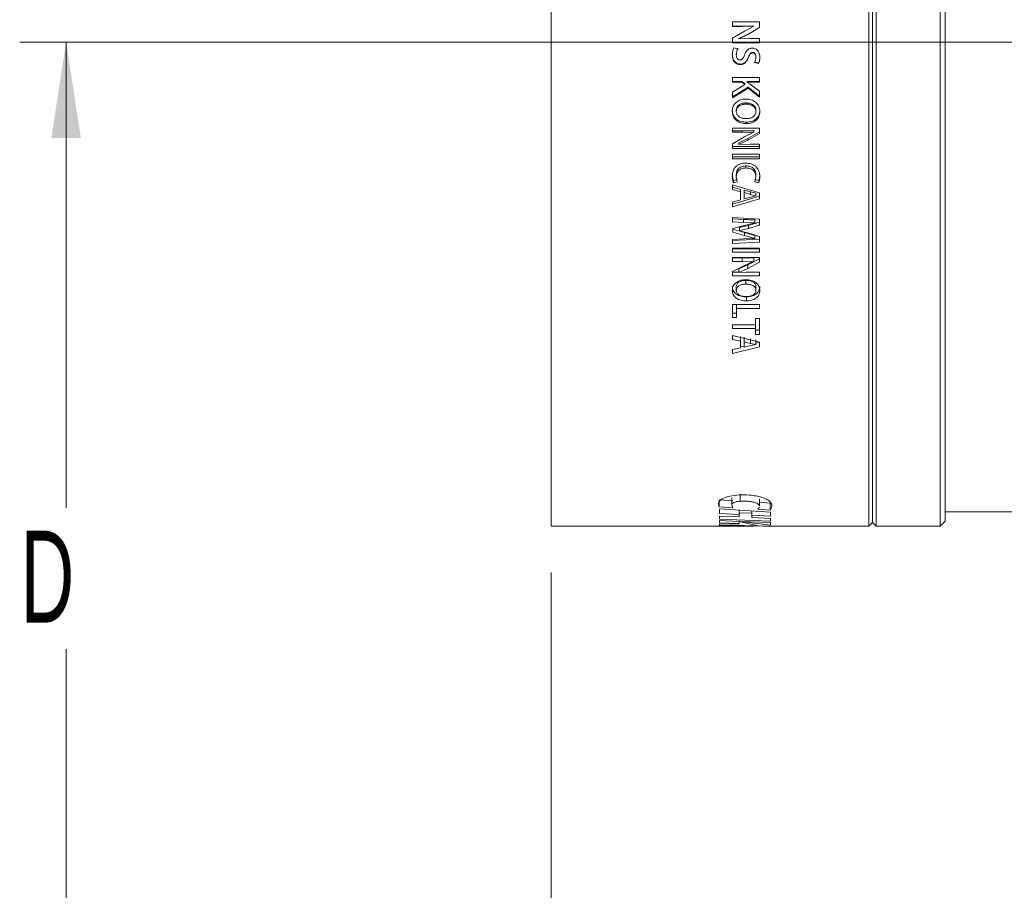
# Model space of a CAD drawing. Header units: millimetres. Extents: x 0 to 1118, y 0 to 864.
# Tile 427 of 512: x 698 to 732, y 390 to 420. Entities that reach past the tile are written whole.
import ezdxf

# ---------------------------------------------------------------- set-up
doc = ezdxf.new("R2010")
doc.units = ezdxf.units.MM
doc.styles.add('SLDTEXTSTYLE0', font='TXT', dxfattribs={"width": 0.605})
doc.dimstyles.new('SLDDIMSTYLE8', dxfattribs={"dimtxt": 3.175, "dimasz": 3.302, "dimexe": 0, "dimexo": 0.0625, "dimgap": 0.79375, "dimtad": 0, "dimtih": 1, "dimtoh": 1, "dimlfac": 4, "dimrnd": 1e-09, "dimzin": 12, "dimdsep": 46, "dimtxsty": 'SLDTEXTSTYLE0', "dimsah": 1, "dimcen": 0.09, "dimadec": 0, "dimazin": 3, "dimtfac": 1, "dimtofl": 0, "dimtmove": 0, "dimatfit": 3, "dimfxl": 1, "dimfrac": 2, "dimtolj": 1, "dimtzin": 12, "dimarcsym": 0})
doc.dimstyles.new('SLDDIMSTYLE9', dxfattribs={"dimtxt": 3.175, "dimasz": 3.302, "dimexe": 0, "dimexo": 0.0625, "dimgap": 0.79375, "dimtad": 0, "dimlfac": 4, "dimrnd": 1e-09, "dimzin": 12, "dimdsep": 46, "dimtxsty": 'SLDTEXTSTYLE0', "dimsah": 1, "dimcen": 0.09, "dimadec": 0, "dimazin": 3, "dimtfac": 1, "dimtofl": 0, "dimtmove": 0, "dimatfit": 3, "dimfxl": 1, "dimfrac": 2, "dimtolj": 1, "dimtzin": 12, "dimarcsym": 0})

# ---------------------------------------------------------------- blocks, each defined once
blk = doc.blocks.new('_D_18')
at = {"color": 7, "linetype": 'Continuous', "lineweight": 0}
for p, q in [((870.233, 419.658), (698.437, 419.658)), ((700.037, 419.658), (700.037, 403.595)), ((700.037, 382.658), (700.037, 398.722)), ((791.922, 382.658), (698.437, 382.658))]:
    blk.add_line(p, q, dxfattribs=at)
for points in [[(700.037, 419.658), (699.529, 416.356), (700.545, 416.356)], [(700.037, 382.658), (700.545, 385.96), (699.529, 385.96)]]:
    blk.add_solid(points, dxfattribs=at)
at = {"color": 7, "linetype": 'Continuous', "lineweight": 0, "insert": (698.463, 402.815), "char_height": 3.175, "attachment_point": 1, "style": 'SLDTEXTSTYLE0'}
blk.add_mtext('D', dxfattribs=at)
blk = doc.blocks.new('_D_19')
at = {"color": 7, "linetype": 'Continuous', "lineweight": 0}
for p, q in [((716.762, 401.364), (716.762, 352.295)), ((796.035, 372.505), (796.035, 352.295)), ((716.762, 353.895), (754.097, 353.895)), ((796.035, 353.895), (757.007, 353.895))]:
    blk.add_line(p, q, dxfattribs=at)
for points in [[(716.762, 353.895), (720.064, 353.387), (720.064, 354.403)], [(796.035, 353.895), (792.733, 354.403), (792.733, 353.387)]]:
    blk.add_solid(points, dxfattribs=at)
at = {"color": 7, "linetype": 'Continuous', "lineweight": 0, "insert": (754.097, 355.552), "char_height": 3.175, "attachment_point": 1, "style": 'SLDTEXTSTYLE0'}
blk.add_mtext('A', dxfattribs=at)

msp = doc.modelspace()

# ---------------------------------------------------------------- linework, layer by layer
at = {"color": 7, "linetype": 'Continuous', "lineweight": 15}
for p, q in [((716.7622, 402.9636), (716.7622, 437.7136)), ((727.7122, 402.9636), (727.7122, 437.7136)), ((727.8372, 403.0886), (727.8372, 437.5886)), ((727.9621, 402.9636), (727.9621, 437.7136)), ((730.1604, 402.9636), (730.1604, 437.7136)), ((730.3372, 403.1404), (730.3372, 437.5368)), ((723.939, 420.3545), (723.013, 420.3545)), ((723.013, 420.3545), (723.013, 420.2036)), ((723.013, 420.3542), (723.013, 420.3545)), ((723.939, 420.3542), (723.013, 420.3542)), ((723.013, 420.2055), (723.013, 420.2036)), ((723.013, 420.2055), (723.3441, 420.2055)), ((723.013, 420.2036), (723.3441, 420.2036)), ((723.3441, 420.2055), (723.7373, 420.2134)), ((723.3441, 420.2036), (723.7373, 420.2115)), ((723.7384, 420.2076), (723.419, 420.0418)), ((723.7373, 420.2134), (723.7384, 420.2095)), ((723.7373, 420.2134), (723.7373, 420.2115)), ((723.7373, 420.2115), (723.7384, 420.2076)), ((723.7384, 420.2095), (723.7384, 420.2076)), ((723.939, 420.1666), (723.939, 420.3545)), ((723.419, 420.0418), (723.013, 419.8006)), ((723.2274, 419.779), (723.5397, 419.9339)), ((723.2274, 419.7708), (723.5397, 419.928)), ((723.5397, 419.9339), (723.939, 420.169)), ((723.5397, 419.928), (723.939, 420.1666)), ((723.013, 419.6319), (723.013, 419.8006)), ((723.013, 419.6421), (723.9378, 419.6421)), ((723.013, 419.6319), (723.9378, 419.6319)), ((723.615, 419.7827), (723.2274, 419.7681)), ((723.2274, 419.779), (723.2274, 419.7708)), ((723.2274, 419.7681), (723.2274, 419.7708)), ((723.9378, 419.7827), (723.615, 419.7827)), ((723.9378, 419.6319), (723.9378, 419.7827)), ((723.1974, 419.4314), (723.0577, 419.4677)), ((723.1384, 419.2304), (723.1384, 419.2142)), ((723.7027, 419.3044), (723.7027, 419.2893)), ((723.2768, 418.9047), (723.2768, 418.8837)), ((723.7698, 418.9778), (723.9052, 418.9394)), ((723.7698, 418.9579), (723.9052, 418.919)), ((723.8135, 419.1538), (723.8135, 419.1365)), ((723.9052, 418.9394), (723.9052, 418.919)), ((723.939, 418.4395), (723.013, 418.4395)), ((723.013, 418.2769), (723.013, 418.4395)), ((723.013, 418.3066), (723.3386, 418.3066)), ((723.013, 418.2769), (723.3386, 418.2769)), ((723.4375, 418.1952), (723.013, 417.9353)), ((723.3386, 418.3066), (723.3386, 418.2769)), ((723.3386, 418.3066), (723.4375, 418.226)), ((723.3386, 418.2769), (723.4375, 418.1952)), ((723.4375, 418.226), (723.4375, 418.1952)), ((723.5131, 418.3066), (723.939, 418.3066)), ((723.5131, 418.3066), (723.5131, 418.2769)), ((723.5131, 418.2728), (723.5131, 418.2769)), ((723.5131, 418.2769), (723.939, 418.2769)), ((723.6134, 418.2061), (723.5131, 418.2728)), ((723.939, 417.9666), (723.6134, 418.2061)), ((723.939, 418.2769), (723.939, 418.4395)), ((723.013, 417.7772), (723.5447, 418.108)), ((723.013, 417.7398), (723.5447, 418.0754)), ((723.013, 417.7398), (723.013, 417.9353)), ((723.5447, 418.108), (723.939, 417.7972)), ((723.5447, 418.108), (723.5447, 418.0754)), ((723.5447, 418.0754), (723.939, 417.7601)), ((723.939, 417.7601), (723.939, 417.9666)), ((723.472, 417.5221), (723.472, 417.5626)), ((723.1374, 417.2701), (723.1374, 417.3142)), ((723.8147, 417.2702), (723.8147, 417.3143)), ((723.4855, 416.8976), (723.4855, 416.8474)), ((723.939, 416.6966), (723.013, 416.6966)), ((723.013, 416.6966), (723.013, 416.5492)), ((723.013, 416.6037), (723.3441, 416.6037)), ((723.013, 416.6037), (723.013, 416.5492)), ((723.013, 416.5492), (723.3441, 416.5492)), ((723.3441, 416.6037), (723.7373, 416.6113)), ((723.3441, 416.5492), (723.7373, 416.5569)), ((723.7384, 416.5531), (723.419, 416.3914)), ((723.5397, 416.3391), (723.939, 416.5681)), ((723.5397, 416.2807), (723.939, 416.5131)), ((723.7373, 416.6113), (723.7384, 416.6076)), ((723.7373, 416.6113), (723.7373, 416.5569)), ((723.7373, 416.5569), (723.7384, 416.5531)), ((723.7384, 416.6076), (723.7384, 416.5531)), ((723.939, 416.5131), (723.939, 416.6966)), ((723.419, 416.3914), (723.013, 416.1568)), ((723.013, 415.9933), (723.013, 416.1568)), ((723.2274, 416.1886), (723.5397, 416.3391)), ((723.2274, 416.128), (723.5397, 416.2807)), ((723.2274, 416.1886), (723.2274, 416.128)), ((723.615, 416.1395), (723.2274, 416.1253)), ((723.2274, 416.1253), (723.2274, 416.128)), ((723.9378, 416.1395), (723.615, 416.1395)), ((723.9378, 415.9933), (723.9378, 416.1395)), ((723.013, 416.0558), (723.9378, 416.0558)), ((723.013, 415.9933), (723.9378, 415.9933)), ((723.939, 415.7952), (723.013, 415.7952)), ((723.013, 415.6375), (723.013, 415.7952)), ((723.939, 415.6375), (723.939, 415.7952)), ((723.013, 415.7051), (723.939, 415.7051)), ((723.013, 415.6375), (723.939, 415.6375)), ((723.1384, 415.0889), (723.1384, 415.0123)), ((723.4726, 415.3925), (723.4726, 415.3203)), ((723.8135, 415.0876), (723.8135, 415.0109)), ((723.0409, 414.8911), (723.1728, 414.9168)), ((723.0409, 414.8911), (723.0409, 414.8116)), ((723.0409, 414.8116), (723.1728, 414.8376)), ((723.1728, 414.8376), (723.1384, 415.0123)), ((723.8135, 415.0109), (723.778, 414.8389)), ((723.778, 414.918), (723.911, 414.8834)), ((723.778, 414.8389), (723.911, 414.8038)), ((723.911, 414.8834), (723.911, 414.8038)), ((723.939, 414.4585), (723.013, 414.738)), ((723.013, 414.5735), (723.013, 414.738)), ((723.013, 414.6564), (723.2798, 414.5826)), ((723.013, 414.5735), (723.2798, 414.4985)), ((723.2798, 414.4985), (723.2798, 414.5826)), ((723.2798, 414.223), (723.2798, 414.4985)), ((723.4053, 414.4727), (723.4053, 414.5571)), ((723.4053, 414.5571), (723.6325, 414.491)), ((723.4053, 414.25), (723.4053, 414.4727)), ((723.4053, 414.4727), (723.6325, 414.4057)), ((723.6325, 414.4057), (723.6325, 414.491)), ((723.6325, 414.491), (723.8135, 414.4503)), ((723.6325, 414.4057), (723.8135, 414.3644)), ((723.8135, 414.3644), (723.8135, 414.4503)), ((723.939, 414.2564), (723.939, 414.4585)), ((723.013, 414.0676), (723.939, 414.3439)), ((723.013, 413.9761), (723.939, 414.2564)), ((723.2798, 414.223), (723.013, 414.1448)), ((723.013, 413.9761), (723.013, 414.1448)), ((723.6374, 414.318), (723.4053, 414.25)), ((723.8135, 414.3619), (723.6374, 414.318)), ((723.8135, 414.3644), (723.8135, 414.3619)), ((723.9378, 413.5517), (723.013, 413.6086)), ((723.013, 413.4633), (723.013, 413.6086)), ((723.013, 413.5622), (723.3838, 413.5436)), ((723.013, 413.4633), (723.3838, 413.4444)), ((723.3838, 413.4444), (723.7766, 413.4293)), ((723.7766, 413.4268), (723.4182, 413.3412)), ((723.5645, 413.3392), (723.9378, 413.4481)), ((723.7766, 413.5287), (723.7766, 413.4293)), ((723.7766, 413.4293), (723.7766, 413.4268)), ((723.9378, 413.3475), (723.9378, 413.5517)), ((723.4182, 413.3412), (723.0239, 413.2283)), ((723.0239, 413.1095), (723.0239, 413.2283)), ((723.0239, 413.2135), (723.4235, 413.0931)), ((723.0239, 413.1095), (723.4235, 412.9873)), ((723.2442, 413.2627), (723.5645, 413.3392)), ((723.2442, 413.2627), (723.2442, 413.1595)), ((723.2442, 413.1595), (723.5645, 413.237)), ((723.2443, 413.1556), (723.2442, 413.1595)), ((723.5658, 413.072), (723.2443, 413.1556)), ((723.4235, 413.0931), (723.7766, 412.995)), ((723.5645, 413.237), (723.9378, 413.3475)), ((723.5645, 413.3392), (723.5645, 413.237)), ((723.9378, 412.9563), (723.5658, 413.072)), ((723.3894, 412.8742), (723.013, 412.8582)), ((723.013, 412.8196), (723.9378, 412.8671)), ((723.013, 412.7098), (723.013, 412.8582)), ((723.013, 412.7098), (723.9378, 412.758)), ((723.7766, 412.8842), (723.3894, 412.8742)), ((723.4235, 412.9873), (723.7766, 412.8878)), ((723.7766, 412.995), (723.7766, 412.8878)), ((723.7766, 412.8878), (723.7766, 412.8842)), ((723.9378, 412.758), (723.9378, 412.9563)), ((723.939, 412.5593), (723.013, 412.5593)), ((723.013, 412.4133), (723.013, 412.5593)), ((723.013, 412.5274), (723.939, 412.5274)), ((723.013, 412.4133), (723.939, 412.4133)), ((723.939, 412.4133), (723.939, 412.5593)), ((723.939, 412.2315), (723.013, 412.2315)), ((723.013, 412.2315), (723.013, 412.0984)), ((723.013, 412.2169), (723.3441, 412.2169)), ((723.013, 412.2169), (723.013, 412.0984)), ((723.013, 412.0984), (723.3441, 412.0984)), ((723.3441, 412.2169), (723.7373, 412.2238)), ((723.3441, 412.0984), (723.7373, 412.1054)), ((723.7384, 412.1019), (723.419, 411.9563)), ((723.5397, 411.9788), (723.939, 412.1848)), ((723.5397, 411.8568), (723.939, 412.0658)), ((723.7373, 412.2238), (723.7384, 412.2204)), ((723.7373, 412.2238), (723.7373, 412.1054)), ((723.7373, 412.1054), (723.7384, 412.1019)), ((723.7384, 412.2204), (723.7384, 412.1019)), ((723.939, 412.0658), (723.939, 412.2315)), ((723.419, 411.9563), (723.013, 411.7457)), ((723.013, 411.5995), (723.013, 411.7457)), ((723.013, 411.7252), (723.2274, 411.7252)), ((723.2274, 411.8439), (723.5397, 411.9788)), ((723.2274, 411.7199), (723.5397, 411.8568)), ((723.2274, 411.8439), (723.2274, 411.7199)), ((723.615, 411.7302), (723.2274, 411.7175)), ((723.2274, 411.7175), (723.2274, 411.7199)), ((723.4629, 411.7252), (723.9378, 411.7252)), ((723.9378, 411.7302), (723.615, 411.7302)), ((723.9378, 411.5995), (723.9378, 411.7302)), ((723.013, 411.5995), (723.9378, 411.5995)), ((723.472, 411.3155), (723.472, 411.4454)), ((723.1374, 411.098), (723.1374, 411.2309)), ((723.8147, 411.0981), (723.8147, 411.231)), ((723.4855, 410.8745), (723.4855, 410.7363)), ((723.939, 410.6083), (723.013, 410.6083)), ((723.013, 410.1626), (723.013, 410.6083)), ((723.1511, 410.6083), (723.1511, 410.4732)), ((723.1511, 410.4732), (723.939, 410.4732)), ((723.1511, 410.1626), (723.1511, 410.4732)), ((723.939, 410.4732), (723.939, 410.6083)), ((723.013, 410.309), (723.1511, 410.309)), ((723.013, 410.1626), (723.1511, 410.1626)), ((723.939, 410.1269), (723.8008, 410.1269)), ((723.8008, 409.9149), (723.8008, 410.1269)), ((723.939, 409.5742), (723.939, 410.1269)), ((723.8008, 409.9149), (723.013, 409.9149)), ((723.013, 409.7845), (723.013, 409.9149)), ((723.013, 409.7845), (723.8008, 409.7845)), ((723.8008, 409.9149), (723.8008, 409.7845)), ((723.8008, 409.5742), (723.8008, 409.7845)), ((723.8008, 409.7291), (723.939, 409.7291)), ((723.939, 409.3121), (723.013, 409.5426)), ((723.013, 409.4067), (723.013, 409.5426)), ((723.013, 409.4067), (723.2798, 409.345)), ((723.2798, 409.345), (723.2798, 409.5032)), ((723.2798, 409.1194), (723.2798, 409.345)), ((723.4053, 409.3238), (723.4053, 409.4823)), ((723.4053, 409.1414), (723.4053, 409.3238)), ((723.4053, 409.3238), (723.6325, 409.2687)), ((723.6325, 409.2687), (723.6325, 409.428)), ((723.8008, 409.5742), (723.939, 409.5742)), ((723.8135, 409.2349), (723.8135, 409.3947)), ((723.013, 408.9186), (723.939, 409.1466)), ((723.2798, 409.1194), (723.013, 409.0557)), ((723.013, 408.9186), (723.013, 409.0557)), ((723.2798, 409.1477), (723.4053, 409.1782)), ((723.6374, 409.1969), (723.4053, 409.1414)), ((723.6325, 409.2687), (723.8135, 409.2349)), ((723.8135, 409.2329), (723.6374, 409.1969)), ((723.8135, 409.2772), (723.939, 409.3077)), ((723.8135, 409.2349), (723.8135, 409.2329)), ((723.939, 409.1466), (723.939, 409.3121)), ((722.9807, 403.9413), (722.9807, 403.7019)), ((723.2727, 404.0671), (723.2727, 403.8295)), ((723.9408, 403.6683), (723.9408, 403.9081)), ((722.5215, 403.7388), (722.5425, 403.6323)), ((722.5425, 403.8727), (723.022, 403.8408)), ((722.5425, 403.8727), (722.5425, 403.6323)), ((722.5425, 403.6323), (723.022, 403.5999)), ((724.3152, 403.4535), (722.5544, 403.563)), ((722.5544, 403.4085), (722.5544, 403.563)), ((723.022, 403.5999), (722.9807, 403.7019)), ((723.9394, 403.618), (723.8775, 403.5516)), ((723.8775, 403.5516), (724.3103, 403.5228)), ((723.9408, 403.789), (724.3103, 403.7647)), ((724.3103, 403.7647), (724.3103, 403.5228)), ((724.3103, 403.5228), (724.3576, 403.6088)), ((722.5544, 403.4526), (722.5544, 403.4043)), ((722.5544, 403.4085), (723.2407, 403.3704)), ((723.2409, 403.2839), (722.5544, 403.3168)), ((722.5544, 403.206), (722.5544, 403.3168)), ((722.5544, 403.206), (724.3152, 403.1377)), ((723.2407, 403.5203), (723.2407, 403.3704)), ((723.2407, 403.3704), (723.2409, 403.2839)), ((723.2409, 403.4263), (723.6728, 403.4097)), ((723.6728, 403.4934), (723.6728, 403.3486)), ((723.6728, 403.3486), (724.3152, 403.3149)), ((723.6728, 403.2636), (723.6728, 403.3486)), ((724.3152, 403.2338), (723.6728, 403.2636)), ((724.3152, 403.3149), (724.3152, 403.4535)), ((724.3152, 403.1377), (724.3152, 403.2338)), ((730.3372, 403.4636), (761.3872, 403.4636)), ((716.7622, 402.9636), (722.5544, 402.9636)), ((723.2385, 403.1325), (722.5544, 403.1572)), ((722.5544, 403.0817), (722.5544, 403.1572)), ((722.5544, 403.0817), (723.2407, 403.061)), ((723.2407, 403.0461), (722.5544, 403.0333)), ((722.5544, 402.9879), (722.5544, 403.0333)), ((722.5544, 402.9879), (723.3061, 403.0002)), ((724.0585, 402.9654), (722.5544, 402.9749)), ((722.5544, 402.9636), (723.7445, 402.9674)), ((723.9507, 402.9723), (723.2385, 403.1325)), ((723.2407, 403.1485), (723.2407, 403.061)), ((723.2407, 403.0461), (723.2407, 403.061)), ((723.2923, 403.131), (724.3152, 403.0011)), ((724.3152, 403.0974), (723.2923, 403.131)), ((723.7574, 402.9735), (723.9507, 402.9723)), ((724.1513, 402.9668), (724.0585, 402.9654)), ((724.1513, 402.9636), (727.7122, 402.9636)), ((724.3152, 403.0011), (724.3152, 403.0974)), ((727.7122, 402.9636), (727.8372, 403.0886)), ((727.8372, 403.0886), (727.9621, 402.9636)), ((727.9621, 402.9636), (730.1604, 402.9636)), ((730.1604, 402.9636), (730.3372, 403.1404))]:
    msp.add_line(p, q, dxfattribs=at)
at = {"color": 9, "linetype": 'Continuous', "lineweight": 0}
for p, q in [((723.3441, 420.2055), (723.3441, 420.2036)), ((723.5397, 419.9339), (723.5397, 419.928)), ((723.5506, 419.131), (723.5506, 419.1134)), ((723.3441, 416.6037), (723.3441, 416.5492)), ((723.5397, 416.3391), (723.5397, 416.2807)), ((723.3838, 413.5436), (723.3838, 413.4444)), ((723.4235, 413.0931), (723.4235, 412.9873)), ((723.3441, 412.2169), (723.3441, 412.0984)), ((723.5397, 411.9788), (723.5397, 411.8568))]:
    msp.add_line(p, q, dxfattribs=at)
at = {"color": 7, "linetype": 'Continuous', "lineweight": 15}
for points, knots in [([(723.0577, 419.4677), (723.0408, 419.429), (723.007, 419.3516), (723.0025, 419.2673), (723.0002, 419.2251)], [0, 0, 0, 0, 0.4995074, 1, 1, 1, 1]), ([(723.0002, 419.2411), (723.0028, 419.2004), (723.0067, 419.1384), (723.0319, 419.0607), (723.062, 419.0071), (723.1042, 418.9634), (723.1556, 418.929), (723.2147, 418.9079), (723.2561, 418.9057), (723.2768, 418.9047)], [0, 0, 0, 0, 0.2485558, 0.3789833, 0.4977091, 0.6221077, 0.7470353, 0.873807, 1, 1, 1, 1]), ([(723.0002, 419.2251), (723.0028, 419.184), (723.0078, 419.1019), (723.0472, 419.0034), (723.1041, 418.9434), (723.1555, 418.9085), (723.2146, 418.887), (723.2561, 418.8848), (723.2768, 418.8837)], [0, 0, 0, 0, 0.2503594, 0.4995146, 0.6239908, 0.7485956, 0.874677, 1, 1, 1, 1]), ([(723.1384, 419.2304), (723.1412, 419.268), (723.1466, 419.3432), (723.1805, 419.4107), (723.1974, 419.4445)], [0, 0, 0, 0, 0.4996081, 1, 1, 1, 1]), ([(723.1384, 419.2142), (723.1412, 419.2523), (723.1466, 419.3286), (723.1805, 419.3971), (723.1974, 419.4314)], [0, 0, 0, 0, 0.5000838, 1, 1, 1, 1]), ([(723.2645, 419.0468), (723.2546, 419.0474), (723.235, 419.0486), (723.2072, 419.0592), (723.1838, 419.0767), (723.159, 419.1072), (723.1416, 419.1546), (723.1395, 419.1942), (723.1384, 419.2142)], [0, 0, 0, 0, 0.1256854, 0.2492969, 0.3727407, 0.4945065, 0.7456304, 1, 1, 1, 1]), ([(723.4178, 419.2102), (723.4034, 419.1724), (723.3852, 419.1247), (723.3467, 419.0779), (723.3225, 419.0598), (723.2948, 419.0482), (723.2746, 419.0473), (723.2645, 419.0468)], [0, 0, 0, 0, 0.49985338, 0.63238691, 0.74994532, 0.87492123, 1, 1, 1, 1]), ([(723.6862, 419.4526), (723.6537, 419.4492), (723.6049, 419.4441), (723.5483, 419.4113), (723.4766, 419.3456), (723.4439, 419.2703), (723.4178, 419.2102)], [0, 0, 0, 0, 0.2497882, 0.3751743, 0.5006557, 1, 1, 1, 1]), ([(723.5506, 419.131), (723.566, 419.1691), (723.5853, 419.2167), (723.6202, 419.2675), (723.643, 419.2887), (723.6715, 419.3025), (723.6923, 419.3038), (723.7027, 419.3044)], [0, 0, 0, 0, 0.4985945, 0.6235826, 0.7486404, 0.8741273, 1, 1, 1, 1]), ([(723.5506, 419.1134), (723.566, 419.152), (723.5852, 419.2002), (723.6202, 419.2518), (723.6429, 419.2734), (723.6715, 419.2873), (723.6923, 419.2886), (723.7027, 419.2893)], [0, 0, 0, 0, 0.5003747, 0.6255239, 0.7503665, 0.8751403, 1, 1, 1, 1]), ([(723.9517, 419.134), (723.9491, 419.1727), (723.9439, 419.2499), (723.902, 419.3403), (723.8486, 419.3967), (723.7998, 419.429), (723.7444, 419.4488), (723.7056, 419.4513), (723.6862, 419.4526)], [0, 0, 0, 0, 0.2502336, 0.4994799, 0.6245253, 0.7497296, 0.874808, 1, 1, 1, 1]), ([(723.7027, 419.3044), (723.7115, 419.3038), (723.7291, 419.3025), (723.7531, 419.2908), (723.7737, 419.2745), (723.7958, 419.2474), (723.8104, 419.2055), (723.8125, 419.1711), (723.8135, 419.1538)], [0, 0, 0, 0, 0.12609222, 0.25188291, 0.37736361, 0.50237257, 0.75095197, 1, 1, 1, 1]), ([(723.7027, 419.2893), (723.7115, 419.2887), (723.7291, 419.2874), (723.7532, 419.2755), (723.7737, 419.2589), (723.7958, 419.2314), (723.8104, 419.1889), (723.8125, 419.154), (723.8135, 419.1365)], [0, 0, 0, 0, 0.1250093, 0.2500021, 0.3750789, 0.5000771, 0.7495926, 1, 1, 1, 1]), ([(723.2768, 418.9047), (723.309, 418.9072), (723.3573, 418.9109), (723.4153, 418.9393), (723.4653, 418.979), (723.5133, 419.0437), (723.5382, 419.1019), (723.5506, 419.131)], [0, 0, 0, 0, 0.2508554, 0.3763873, 0.5016599, 0.7509207, 1, 1, 1, 1]), ([(723.2768, 418.8837), (723.309, 418.8863), (723.3574, 418.8901), (723.4154, 418.9189), (723.4654, 418.9593), (723.5133, 419.0249), (723.5382, 419.0839), (723.5506, 419.1134)], [0, 0, 0, 0, 0.2493513, 0.3744317, 0.4996037, 0.7495535, 1, 1, 1, 1]), ([(723.8135, 419.1365), (723.812, 419.1053), (723.8089, 419.043), (723.7828, 418.9863), (723.7698, 418.9579)], [0, 0, 0, 0, 0.50028939, 1, 1, 1, 1]), ([(723.9052, 418.9394), (723.9195, 418.9732), (723.9481, 419.041), (723.9505, 419.1145), (723.9517, 419.1513)], [0, 0, 0, 0, 0.4998128, 1, 1, 1, 1]), ([(723.9052, 418.919), (723.9195, 418.9533), (723.9481, 419.0221), (723.9505, 419.0967), (723.9517, 419.134)], [0, 0, 0, 0, 0.4994501, 1, 1, 1, 1]), ([(723.4692, 417.6962), (723.4101, 417.6919), (723.2922, 417.6831), (723.1581, 417.6113), (723.0763, 417.5274), (723.0164, 417.4253), (723.0074, 417.3378), (723.0014, 417.2795)], [0, 0, 0, 0, 0.2502744, 0.4997546, 0.625671, 0.7503158, 1, 1, 1, 1]), ([(723.1374, 417.3142), (723.139, 417.3333), (723.1421, 417.3713), (723.1638, 417.4253), (723.1996, 417.4716), (723.2619, 417.5184), (723.3543, 417.5559), (723.4327, 417.5604), (723.472, 417.5626)], [0, 0, 0, 0, 0.1240699, 0.2482433, 0.3727652, 0.4979002, 0.7484189, 1, 1, 1, 1]), ([(723.1374, 417.2701), (723.139, 417.2894), (723.1421, 417.328), (723.1638, 417.3827), (723.1995, 417.4296), (723.2618, 417.4772), (723.3542, 417.5152), (723.4327, 417.5198), (723.472, 417.5221)], [0, 0, 0, 0, 0.12512515, 0.25014544, 0.37509919, 0.50021082, 0.74982191, 1, 1, 1, 1]), ([(723.9505, 417.2662), (723.9442, 417.3262), (723.9346, 417.4162), (723.8725, 417.5206), (723.8097, 417.5864), (723.7339, 417.6372), (723.6215, 417.6848), (723.5301, 417.6917), (723.4692, 417.6962)], [0, 0, 0, 0, 0.24927214, 0.37369454, 0.49956917, 0.6247661, 0.74999807, 1, 1, 1, 1]), ([(723.472, 417.5626), (723.5119, 417.5605), (723.5916, 417.5563), (723.687, 417.5199), (723.7513, 417.4732), (723.7879, 417.4265), (723.81, 417.3724), (723.8131, 417.3337), (723.8147, 417.3143)], [0, 0, 0, 0, 0.2515878, 0.5022013, 0.6323541, 0.7517962, 0.8759696, 1, 1, 1, 1]), ([(723.472, 417.5221), (723.5119, 417.52), (723.5917, 417.5157), (723.6872, 417.4787), (723.7514, 417.4313), (723.788, 417.3839), (723.81, 417.329), (723.8131, 417.2897), (723.8147, 417.2701)], [0, 0, 0, 0, 0.2501841, 0.4998613, 0.6299626, 0.7498276, 0.8748456, 1, 1, 1, 1]), ([(723.0014, 417.3235), (723.0073, 417.2636), (723.0162, 417.1735), (723.0778, 417.0692), (723.1396, 417.0034), (723.2161, 416.9528), (723.3309, 416.9082), (723.4239, 416.9018), (723.4855, 416.8976)], [0, 0, 0, 0, 0.2474909, 0.3720623, 0.4970855, 0.6196087, 0.7483105, 1, 1, 1, 1]), ([(723.0014, 417.2795), (723.0073, 417.2187), (723.0162, 417.1275), (723.0777, 417.0216), (723.1395, 416.9548), (723.216, 416.9034), (723.3308, 416.8581), (723.4239, 416.8517), (723.4855, 416.8474)], [0, 0, 0, 0, 0.2492928, 0.3744012, 0.4995657, 0.6218534, 0.7499287, 1, 1, 1, 1]), ([(723.4787, 417.0203), (723.439, 417.0224), (723.3596, 417.0266), (723.2647, 417.0633), (723.2008, 417.1102), (723.1641, 417.1571), (723.1463, 417.2024), (723.1389, 417.2408), (723.1379, 417.2603), (723.1374, 417.2701)], [0, 0, 0, 0, 0.2501752, 0.4997518, 0.6298132, 0.7497332, 0.8747124, 0.9373405, 1, 1, 1, 1]), ([(723.8147, 417.2702), (723.813, 417.2509), (723.8097, 417.2124), (723.7877, 417.1581), (723.752, 417.1114), (723.6887, 417.0653), (723.5965, 417.0273), (723.518, 417.0226), (723.4787, 417.0203)], [0, 0, 0, 0, 0.12514545, 0.25013387, 0.37410833, 0.5001475, 0.74989844, 1, 1, 1, 1]), ([(723.4855, 416.8976), (723.5446, 416.902), (723.6626, 416.9107), (723.7964, 416.9816), (723.8775, 417.0651), (723.9361, 417.1661), (723.9448, 417.2526), (723.9507, 417.3102)], [0, 0, 0, 0, 0.2518004, 0.5021457, 0.6273389, 0.7520179, 1, 1, 1, 1]), ([(723.4855, 416.8474), (723.5447, 416.8518), (723.6629, 416.8607), (723.7967, 416.9329), (723.8777, 417.0175), (723.9362, 417.1201), (723.9449, 417.2077), (723.9507, 417.2661)], [0, 0, 0, 0, 0.250173, 0.4996467, 0.6249625, 0.7501603, 1, 1, 1, 1]), ([(723.4645, 415.4893), (723.4018, 415.4847), (723.3079, 415.4776), (723.1946, 415.425), (723.1212, 415.3685), (723.0638, 415.2971), (723.0121, 415.1875), (723.005, 415.098), (723.0002, 415.0384)], [0, 0, 0, 0, 0.2496871, 0.3748064, 0.4999296, 0.6250266, 0.7501865, 1, 1, 1, 1]), ([(723.9517, 415.0176), (723.9464, 415.0798), (723.9383, 415.1732), (723.8812, 415.2861), (723.8216, 415.3604), (723.7459, 415.4202), (723.6279, 415.4758), (723.5297, 415.4839), (723.4645, 415.4893)], [0, 0, 0, 0, 0.2496596, 0.3748282, 0.500011, 0.6242806, 0.7502673, 1, 1, 1, 1]), ([(723.0002, 415.1146), (723.0011, 415.0763), (723.0027, 414.9997), (723.0282, 414.9273), (723.0409, 414.8911)], [0, 0, 0, 0, 0.5004616, 1, 1, 1, 1]), ([(723.1384, 415.0889), (723.1419, 415.1302), (723.1471, 415.1925), (723.1862, 415.2673), (723.2285, 415.3147), (723.2815, 415.3516), (723.3624, 415.3852), (723.4286, 415.3896), (723.4726, 415.3925)], [0, 0, 0, 0, 0.2478998, 0.3735104, 0.497348, 0.6207352, 0.7484702, 1, 1, 1, 1]), ([(723.1384, 415.0123), (723.1419, 415.0542), (723.1471, 415.1173), (723.1861, 415.1932), (723.2284, 415.2413), (723.2814, 415.2787), (723.3623, 415.3129), (723.4286, 415.3173), (723.4726, 415.3203)], [0, 0, 0, 0, 0.2496636, 0.3759749, 0.4998679, 0.6230503, 0.7501551, 1, 1, 1, 1]), ([(723.4726, 415.3925), (723.5171, 415.3896), (723.5838, 415.3852), (723.666, 415.3524), (723.7206, 415.3157), (723.7631, 415.267), (723.8047, 415.1925), (723.81, 415.1295), (723.8135, 415.0876)], [0, 0, 0, 0, 0.2516686, 0.3774312, 0.5027666, 0.6277053, 0.7522946, 1, 1, 1, 1]), ([(723.4726, 415.3203), (723.5171, 415.3173), (723.5839, 415.3128), (723.6661, 415.2795), (723.7207, 415.2423), (723.7632, 415.1929), (723.8047, 415.1172), (723.81, 415.0534), (723.8135, 415.0109)], [0, 0, 0, 0, 0.2499967, 0.3751598, 0.5002429, 0.6253708, 0.7505222, 1, 1, 1, 1]), ([(723.911, 414.8834), (723.9237, 414.9174), (723.949, 414.9855), (723.9508, 415.0579), (723.9517, 415.0941)], [0, 0, 0, 0, 0.4995973, 1, 1, 1, 1]), ([(723.0002, 415.0384), (723.0011, 414.9995), (723.0027, 414.9218), (723.0282, 414.8483), (723.0409, 414.8116)], [0, 0, 0, 0, 0.5006999, 1, 1, 1, 1]), ([(723.911, 414.8038), (723.9237, 414.8383), (723.949, 414.9074), (723.9508, 414.9808), (723.9517, 415.0176)], [0, 0, 0, 0, 0.4993273, 1, 1, 1, 1]), ([(723.3838, 413.5436), (723.4492, 413.5407), (723.5801, 413.5348), (723.7111, 413.5307), (723.7766, 413.5287)], [0, 0, 0, 0, 0.4999908, 1, 1, 1, 1]), ([(723.4692, 411.4667), (723.4101, 411.4629), (723.2922, 411.4552), (723.1581, 411.3929), (723.0763, 411.3201), (723.0164, 411.2317), (723.0074, 411.1563), (723.0014, 411.106)], [0, 0, 0, 0, 0.2502744, 0.499755, 0.625671, 0.7503156, 1, 1, 1, 1]), ([(723.1374, 411.2309), (723.139, 411.2473), (723.1421, 411.2801), (723.1638, 411.3267), (723.1996, 411.3666), (723.2619, 411.4071), (723.3543, 411.4395), (723.4327, 411.4434), (723.472, 411.4454)], [0, 0, 0, 0, 0.1240718, 0.2482442, 0.372765, 0.4979004, 0.7484189, 1, 1, 1, 1]), ([(723.9505, 411.0946), (723.9442, 411.1463), (723.9346, 411.2238), (723.8725, 411.3142), (723.8097, 411.3712), (723.7339, 411.4153), (723.6215, 411.4568), (723.5301, 411.4627), (723.4692, 411.4667)], [0, 0, 0, 0, 0.2492723, 0.3736945, 0.4995691, 0.6247663, 0.7499982, 1, 1, 1, 1]), ([(723.472, 411.4454), (723.5119, 411.4435), (723.5916, 411.4399), (723.687, 411.4084), (723.7513, 411.368), (723.7879, 411.3277), (723.81, 411.281), (723.8131, 411.2477), (723.8147, 411.231)], [0, 0, 0, 0, 0.25158762, 0.50220089, 0.63235359, 0.75179578, 0.87596942, 1, 1, 1, 1]), ([(723.0014, 411.2389), (723.0073, 411.1874), (723.0162, 411.11), (723.0778, 411.0208), (723.1396, 410.9646), (723.2161, 410.9214), (723.3309, 410.8835), (723.4239, 410.8781), (723.4855, 410.8745)], [0, 0, 0, 0, 0.24749047, 0.372062, 0.49708528, 0.61960877, 0.74831043, 1, 1, 1, 1]), ([(723.0014, 411.106), (723.0073, 411.0539), (723.0162, 410.9755), (723.0777, 410.8848), (723.1395, 410.8279), (723.216, 410.784), (723.3308, 410.7455), (723.4239, 410.74), (723.4855, 410.7363)], [0, 0, 0, 0, 0.2492921, 0.3744009, 0.4995649, 0.6218534, 0.7499286, 1, 1, 1, 1]), ([(723.1374, 411.098), (723.139, 411.1146), (723.1421, 411.1478), (723.1638, 411.195), (723.1995, 411.2355), (723.2618, 411.2766), (723.3542, 411.3096), (723.4327, 411.3135), (723.472, 411.3155)], [0, 0, 0, 0, 0.1251252, 0.250145, 0.3750995, 0.5002115, 0.7498221, 1, 1, 1, 1]), ([(723.4787, 410.8838), (723.439, 410.8856), (723.3596, 410.8892), (723.2647, 410.9205), (723.2008, 410.9607), (723.1641, 411.0009), (723.1463, 411.0398), (723.1389, 411.0728), (723.1379, 411.0896), (723.1374, 411.098)], [0, 0, 0, 0, 0.2501752, 0.4997514, 0.6298124, 0.7497334, 0.8747129, 0.9373418, 1, 1, 1, 1]), ([(723.472, 411.3155), (723.5119, 411.3137), (723.5917, 411.31), (723.6872, 411.2779), (723.7514, 411.237), (723.788, 411.196), (723.81, 411.1487), (723.8131, 411.1149), (723.8147, 411.098)], [0, 0, 0, 0, 0.2501841, 0.4998617, 0.6299618, 0.7498272, 0.8748453, 1, 1, 1, 1]), ([(723.8147, 411.0981), (723.813, 411.0815), (723.8097, 411.0484), (723.7877, 411.0018), (723.752, 410.9617), (723.6887, 410.9222), (723.5965, 410.8898), (723.518, 410.8858), (723.4787, 410.8838)], [0, 0, 0, 0, 0.125146, 0.2501327, 0.374109, 0.5001469, 0.7498985, 1, 1, 1, 1]), ([(723.4855, 410.8745), (723.5446, 410.8782), (723.6626, 410.8856), (723.7964, 410.946), (723.8775, 411.0173), (723.9361, 411.1037), (723.9448, 411.178), (723.9507, 411.2275)], [0, 0, 0, 0, 0.2518002, 0.5021458, 0.6273386, 0.7520177, 1, 1, 1, 1]), ([(723.4855, 410.7363), (723.5447, 410.7401), (723.6629, 410.7477), (723.7967, 410.8091), (723.8777, 410.8814), (723.9362, 410.9691), (723.9449, 411.0444), (723.9507, 411.0946)], [0, 0, 0, 0, 0.25017327, 0.49964733, 0.62496358, 0.75016041, 1, 1, 1, 1]), ([(723.3284, 404.0475), (723.2136, 404.0401), (722.9836, 404.0254), (722.7092, 403.9463), (722.5438, 403.8438), (722.5289, 403.7738), (722.5215, 403.7388)], [0, 0, 0, 0, 0.2495495, 0.4995215, 0.7495609, 1, 1, 1, 1]), ([(724.3576, 403.6088), (724.3644, 403.6553), (724.3745, 403.7252), (724.2915, 403.8247), (724.1834, 403.8969), (724.0229, 403.9614), (723.8164, 404.0107), (723.5793, 404.0422), (723.412, 404.0457), (723.3284, 404.0475)], [0, 0, 0, 0, 0.2497572, 0.374851, 0.4999203, 0.624932, 0.7499148, 0.8749898, 1, 1, 1, 1]), ([(722.9807, 403.7019), (722.9838, 403.7155), (722.99, 403.7425), (723.0469, 403.7815), (723.126, 403.8083), (723.2053, 403.8237), (723.2502, 403.8276), (723.2727, 403.8295)], [0, 0, 0, 0, 0.2501874, 0.5000662, 0.7496364, 0.8748528, 1, 1, 1, 1]), ([(723.2727, 403.8295), (723.3209, 403.8313), (723.4174, 403.835), (723.5619, 403.826), (723.694, 403.8064), (723.8042, 403.7765), (723.8811, 403.7395), (723.9299, 403.7023), (723.9299, 403.6787), (723.9299, 403.6686)], [0, 0, 0, 0, 0.1482184, 0.2964224, 0.4445786, 0.5927154, 0.7409072, 0.8892153, 1, 1, 1, 1]), ([(723.3061, 403.0002), (723.3509, 402.9934), (723.4178, 402.9833), (723.5891, 402.976), (723.7012, 402.9743), (723.7574, 402.9735)], [0, 0, 0, 0, 0.5032401, 0.7512103, 1, 1, 1, 1])]:
    msp.add_open_spline(points, degree=3, knots=knots, dxfattribs=at)

# ---------------------------------------------------------------- dimensions: what is measured, and where the dimension line sits
at = {"color": 7, "linetype": 'Continuous', "lineweight": 0}
dim = msp.add_linear_dim(base=(700.0372, 419.6583), p1=(793.5223, 382.6583), p2=(871.8326, 419.6583), angle=90, text='D', dimstyle='SLDDIMSTYLE8', dxfattribs=at)
dim.commit()
dim.dimension.update_dxf_attribs({"geometry": '_D_18', "text_midpoint": (700.0372, 401.1583), "dimtype": 160})
dim = msp.add_linear_dim(base=(716.7622, 353.8952), p1=(796.0348, 374.1052), p2=(716.7622, 402.9636), text='A', dimstyle='SLDDIMSTYLE9', dxfattribs=at)
dim.commit()
dim.dimension.update_dxf_attribs({"geometry": '_D_19', "text_midpoint": (755.5521, 353.8952), "dimtype": 160})

doc.saveas('drawing.dxf')
